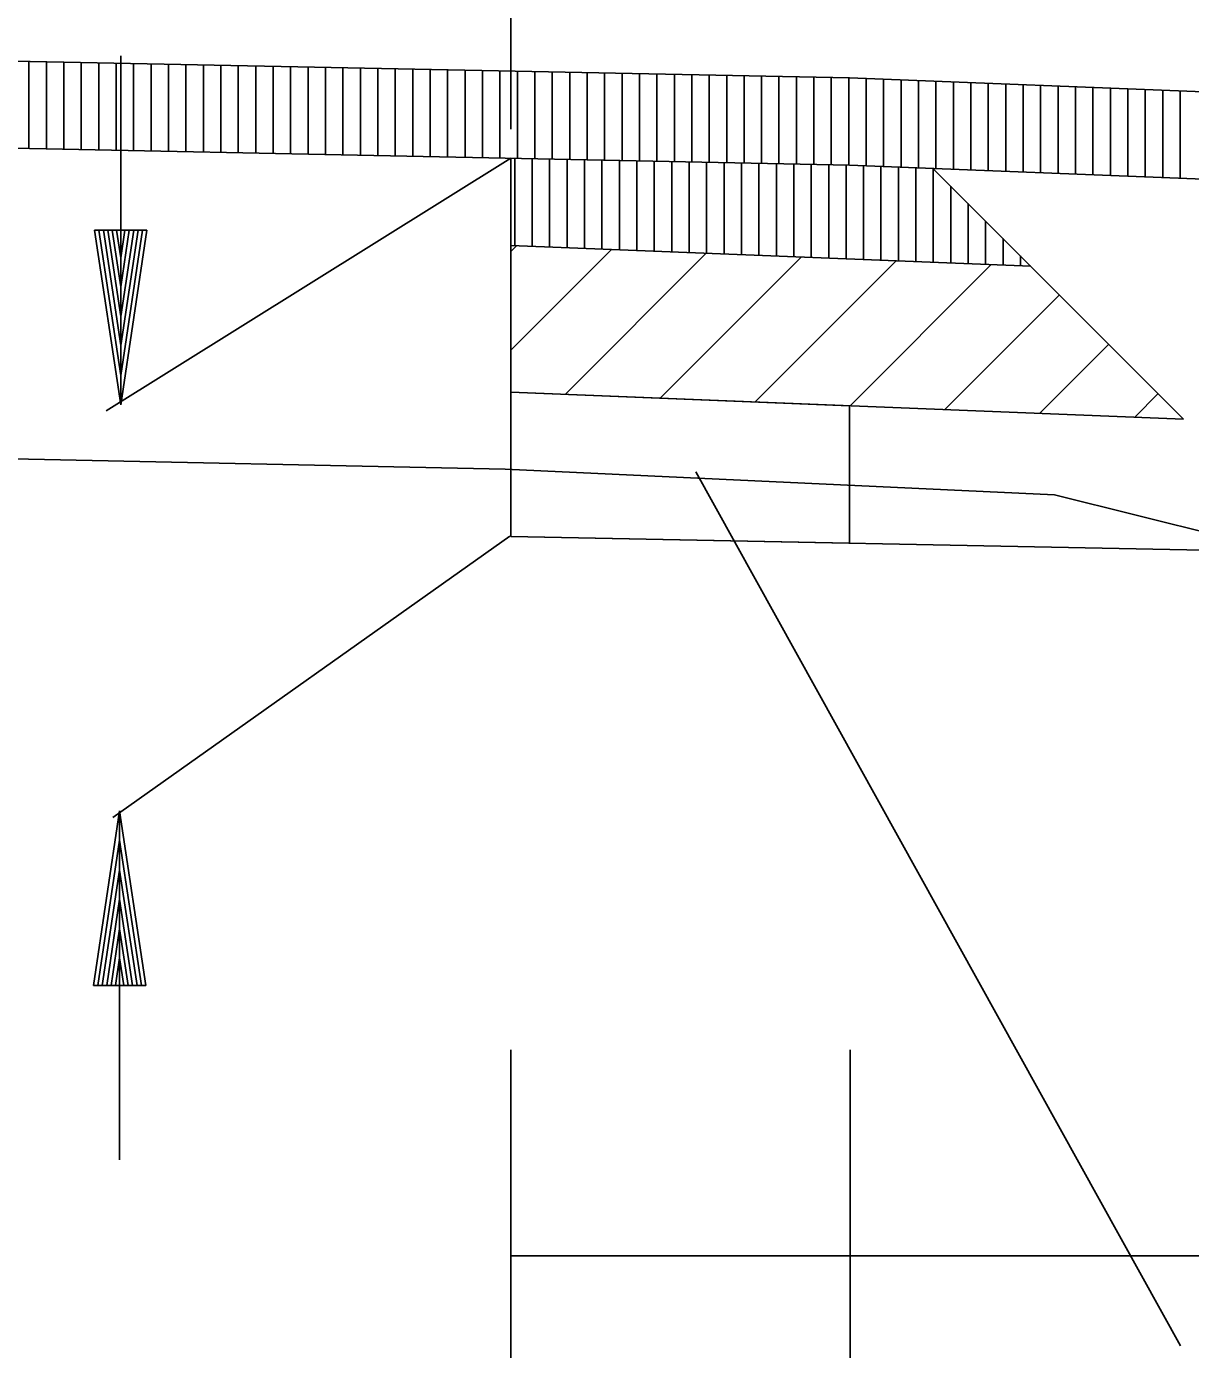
# Model space of a CAD drawing. Extents: x 1373719 to 1374161, y 379835 to 380167.
# Drawn here: x 1373973.656 to 1373976.993, y 380110.167 to 380113.957 of the extents above; entities that cross this region are included whole.
import ezdxf

# ---------------------------------------------------------------- set-up
doc = ezdxf.new("R2010")
doc.units = 0
for name, color, linetype in [('ACHM Surface', 7, 'Continuous'), ('Agg Base Course Text', 7, 'Continuous'), ('Binder', 7, 'Continuous'), ('GREEN_TXT', 7, 'Continuous'), ('SIGNATURE', 7, 'Continuous'), ('T_Drafting', 7, 'Continuous'), ('Text 1', 7, 'Continuous')]:
    doc.layers.add(name, color=color, linetype=linetype)

msp = doc.modelspace()

# ---------------------------------------------------------------- linework, layer by layer
for p, q in [((1373965.0177, 380114.0302), (1373976.0155, 380113.8103)), ((1373976.0155, 380113.8103), (1373980.0123, 380113.6504)), ((1373965.0177, 380113.7802), (1373976.0155, 380113.5603)), ((1373976.0155, 380113.5603), (1373979.8464, 380113.407)), ((1373975.0445, 380113.3297), (1373976.5351, 380113.2701)), ((1373975.0445, 380112.9097), (1373976.9726, 380112.8326)), ((1373975.0445, 380112.4961), (1373985.4631, 380112.2877))]:
    msp.add_line(p, q)
for points in [[(1373975.0445, 380112.4961), (1373975.0445, 380113.5797)], [(1373976.2545, 380113.5507), (1373976.9726, 380112.8326)]]:
    msp.add_lwpolyline(points)
at = {"layer": 'ACHM Surface'}
for p, q in [((1373973.6631, 380113.6073), (1373973.6631, 380113.8573)), ((1373973.7131, 380113.6063), (1373973.7131, 380113.8563)), ((1373973.7631, 380113.6053), (1373973.7631, 380113.8553)), ((1373973.8131, 380113.6043), (1373973.8131, 380113.8543)), ((1373973.8631, 380113.6033), (1373973.8631, 380113.8533)), ((1373973.9131, 380113.6023), (1373973.9131, 380113.8523)), ((1373973.9631, 380113.6013), (1373973.9631, 380113.8513)), ((1373974.0131, 380113.6003), (1373974.0131, 380113.8503)), ((1373974.0631, 380113.5993), (1373974.0631, 380113.8493)), ((1373974.1131, 380113.5983), (1373974.1131, 380113.8483)), ((1373974.1631, 380113.5973), (1373974.1631, 380113.8473)), ((1373974.2131, 380113.5963), (1373974.2131, 380113.8463)), ((1373974.2631, 380113.5953), (1373974.2631, 380113.8453)), ((1373974.3131, 380113.5943), (1373974.3131, 380113.8443)), ((1373974.3631, 380113.5933), (1373974.3631, 380113.8433)), ((1373974.4131, 380113.5923), (1373974.4131, 380113.8423)), ((1373974.4631, 380113.5913), (1373974.4631, 380113.8413)), ((1373974.5131, 380113.5903), (1373974.5131, 380113.8403)), ((1373974.5631, 380113.5893), (1373974.5631, 380113.8393)), ((1373974.6131, 380113.5883), (1373974.6131, 380113.8383)), ((1373974.6631, 380113.5873), (1373974.6631, 380113.8373)), ((1373974.7131, 380113.5863), (1373974.7131, 380113.8363)), ((1373974.7631, 380113.5853), (1373974.7631, 380113.8353)), ((1373974.8131, 380113.5843), (1373974.8131, 380113.8343)), ((1373974.8631, 380113.5833), (1373974.8631, 380113.8333)), ((1373974.9131, 380113.5823), (1373974.9131, 380113.8323)), ((1373974.9631, 380113.5813), (1373974.9631, 380113.8313)), ((1373975.0131, 380113.5803), (1373975.0131, 380113.8303)), ((1373975.0631, 380113.5793), (1373975.0631, 380113.8293)), ((1373975.1131, 380113.5783), (1373975.1131, 380113.8283)), ((1373975.1631, 380113.5773), (1373975.1631, 380113.8273)), ((1373975.2131, 380113.5763), (1373975.2131, 380113.8263)), ((1373975.2631, 380113.5753), (1373975.2631, 380113.8253)), ((1373975.3131, 380113.5743), (1373975.3131, 380113.8243)), ((1373975.3631, 380113.5733), (1373975.3631, 380113.8233)), ((1373975.4131, 380113.5723), (1373975.4131, 380113.8223)), ((1373975.4631, 380113.5713), (1373975.4631, 380113.8213)), ((1373975.5131, 380113.5703), (1373975.5131, 380113.8203)), ((1373975.5631, 380113.5693), (1373975.5631, 380113.8193)), ((1373975.6131, 380113.5683), (1373975.6131, 380113.8183)), ((1373975.6631, 380113.5673), (1373975.6631, 380113.8173)), ((1373975.7131, 380113.5663), (1373975.7131, 380113.8163)), ((1373975.7631, 380113.5653), (1373975.7631, 380113.8153)), ((1373975.8131, 380113.5643), (1373975.8131, 380113.8143)), ((1373975.8631, 380113.5633), (1373975.8631, 380113.8133)), ((1373975.9131, 380113.5623), (1373975.9131, 380113.8123)), ((1373975.9631, 380113.5613), (1373975.9631, 380113.8113)), ((1373976.0131, 380113.5603), (1373976.0131, 380113.8103)), ((1373976.0631, 380113.5584), (1373976.0631, 380113.8084)), ((1373976.1131, 380113.5564), (1373976.1131, 380113.8064)), ((1373976.1631, 380113.5544), (1373976.1631, 380113.8044)), ((1373976.2131, 380113.5524), (1373976.2131, 380113.8024)), ((1373976.2631, 380113.5504), (1373976.2631, 380113.8004)), ((1373976.3131, 380113.5484), (1373976.3131, 380113.7984)), ((1373976.3631, 380113.5464), (1373976.3631, 380113.7964)), ((1373976.4131, 380113.5444), (1373976.4131, 380113.7944)), ((1373976.4631, 380113.5424), (1373976.4631, 380113.7924)), ((1373976.5131, 380113.5404), (1373976.5131, 380113.7904)), ((1373976.5631, 380113.5384), (1373976.5631, 380113.7884)), ((1373976.6131, 380113.5364), (1373976.6131, 380113.7864)), ((1373976.6631, 380113.5344), (1373976.6631, 380113.7844)), ((1373976.7131, 380113.5324), (1373976.7131, 380113.7824)), ((1373976.7631, 380113.5304), (1373976.7631, 380113.7804)), ((1373976.8131, 380113.5284), (1373976.8131, 380113.7784)), ((1373976.8631, 380113.5264), (1373976.8631, 380113.7764)), ((1373976.9131, 380113.5244), (1373976.9131, 380113.7744)), ((1373976.9631, 380113.5224), (1373976.9631, 380113.7724)), ((1373975.0555, 380113.3292), (1373975.0555, 380113.5795)), ((1373975.1055, 380113.3272), (1373975.1055, 380113.5785)), ((1373975.1555, 380113.3252), (1373975.1555, 380113.5775)), ((1373975.2055, 380113.3232), (1373975.2055, 380113.5765)), ((1373975.2555, 380113.3212), (1373975.2555, 380113.5755)), ((1373975.3055, 380113.3192), (1373975.3055, 380113.5745)), ((1373975.3555, 380113.3172), (1373975.3555, 380113.5735)), ((1373975.4055, 380113.3152), (1373975.4055, 380113.5725)), ((1373975.4555, 380113.3132), (1373975.4555, 380113.5715)), ((1373975.5055, 380113.3112), (1373975.5055, 380113.5705)), ((1373975.5555, 380113.3092), (1373975.5555, 380113.5695)), ((1373975.6055, 380113.3072), (1373975.6055, 380113.5685)), ((1373975.6555, 380113.3052), (1373975.6555, 380113.5675)), ((1373975.7055, 380113.3032), (1373975.7055, 380113.5665)), ((1373975.7555, 380113.3012), (1373975.7555, 380113.5655)), ((1373975.8055, 380113.2992), (1373975.8055, 380113.5645)), ((1373975.8555, 380113.2972), (1373975.8555, 380113.5635)), ((1373975.9055, 380113.2952), (1373975.9055, 380113.5625)), ((1373975.9555, 380113.2932), (1373975.9555, 380113.5615)), ((1373976.0055, 380113.2912), (1373976.0055, 380113.5605)), ((1373976.0555, 380113.2892), (1373976.0555, 380113.5587)), ((1373976.1055, 380113.2872), (1373976.1055, 380113.5567)), ((1373976.1555, 380113.2852), (1373976.1555, 380113.5547)), ((1373976.2055, 380113.2832), (1373976.2055, 380113.5527)), ((1373976.2555, 380113.2812), (1373976.2555, 380113.5497)), ((1373976.3055, 380113.2792), (1373976.3055, 380113.4997)), ((1373976.3555, 380113.2772), (1373976.3555, 380113.4497)), ((1373976.4055, 380113.2752), (1373976.4055, 380113.3997)), ((1373976.4555, 380113.2732), (1373976.4555, 380113.3497)), ((1373976.5055, 380113.2712), (1373976.5055, 380113.2997))]:
    msp.add_line(p, q, dxfattribs=at)
at = {"layer": 'Agg Base Course Text'}
msp.add_lwpolyline([(1373976.9638, 380110.1777), (1373975.5748, 380112.6816)], dxfattribs=at)
at = {"layer": 'Binder'}
for p, q in [((1373975.0445, 380113.3126), (1373975.0608, 380113.329)), ((1373975.0445, 380113.0298), (1373975.3328, 380113.3181)), ((1373975.2009, 380112.9034), (1373975.6048, 380113.3073)), ((1373975.4729, 380112.8925), (1373975.8767, 380113.2964)), ((1373975.7449, 380112.8817), (1373976.1487, 380113.2855)), ((1373976.0168, 380112.8708), (1373976.4207, 380113.2746)), ((1373976.2888, 380112.8599), (1373976.617, 380113.1881)), ((1373976.5607, 380112.849), (1373976.7584, 380113.0467)), ((1373976.8327, 380112.8381), (1373976.8999, 380112.9053))]:
    msp.add_line(p, q, dxfattribs=at)
at = {"layer": 'GREEN_TXT'}
for p, q in [((1373973.9261, 380112.8735), (1373973.9261, 380113.8735)), ((1373975.0445, 380113.5797), (1373973.8842, 380112.8562)), ((1373973.8511, 380113.3735), (1373973.9261, 380112.8735)), ((1373973.8511, 380113.3735), (1373974.0011, 380113.3735)), ((1373973.8636, 380113.3735), (1373973.9261, 380112.957)), ((1373973.8763, 380113.3735), (1373973.9261, 380113.043)), ((1373973.8888, 380113.3735), (1373973.9261, 380113.1263)), ((1373973.9018, 380113.3735), (1373973.9261, 380113.211)), ((1373973.9143, 380113.3735), (1373973.9261, 380113.2945)), ((1373974.0011, 380113.3735), (1373973.9261, 380112.8735)), ((1373973.9506, 380113.3735), (1373973.9261, 380113.211)), ((1373973.9758, 380113.3735), (1373973.9261, 380113.043)), ((1373973.9886, 380113.3735), (1373973.9261, 380112.957)), ((1373973.9633, 380113.3735), (1373973.9261, 380113.1263)), ((1373973.9378, 380113.3735), (1373973.9261, 380113.2945)), ((1373975.0414, 380112.4966), (1373973.9034, 380111.6908)), ((1373973.848, 380111.2099), (1373973.923, 380111.7099)), ((1373973.923, 380110.7099), (1373973.923, 380111.7099)), ((1373973.998, 380111.2099), (1373973.923, 380111.7099)), ((1373973.8605, 380111.2099), (1373973.923, 380111.6264)), ((1373973.9855, 380111.2099), (1373973.923, 380111.6264)), ((1373973.8733, 380111.2099), (1373973.923, 380111.5404)), ((1373973.9728, 380111.2099), (1373973.923, 380111.5404)), ((1373973.8858, 380111.2099), (1373973.923, 380111.4571)), ((1373973.9603, 380111.2099), (1373973.923, 380111.4571)), ((1373973.8985, 380111.2099), (1373973.923, 380111.3724)), ((1373973.9473, 380111.2099), (1373973.923, 380111.3724)), ((1373973.9113, 380111.2099), (1373973.923, 380111.2889)), ((1373973.9348, 380111.2099), (1373973.923, 380111.2889)), ((1373973.998, 380111.2099), (1373973.848, 380111.2099))]:
    msp.add_line(p, q, dxfattribs=at)
for points in [[(1373975.0445, 380108.6188), (1373975.0445, 380111.0249)], [(1373976.0173, 380108.6188), (1373976.0173, 380111.0249)]]:
    msp.add_lwpolyline(points, dxfattribs=at)
at = {"layer": 'SIGNATURE'}
msp.add_lwpolyline([(1373975.0445, 380112.9097), (1373976.0155, 380112.8708), (1373976.0155, 380112.4766), (1373975.0445, 380112.4961)], close=True, dxfattribs=at)
at = {"layer": 'T_Drafting'}
msp.add_lwpolyline([(1373907.9866, 380106.5635), (1373924.5328, 380106.4873), (1373943.4495, 380108.6541), (1373953.5849, 380112.614), (1373955.0258, 380112.615), (1373964.8515, 380112.9026), (1373975.0281, 380112.6885), (1373976.6029, 380112.6154), (1373985.6878, 380110.3529), (1373993.9886, 380112.9085), (1374008.917, 380113.95), (1374025.0227, 380113.95)], dxfattribs=at)
at = {"layer": 'Text 1'}
for p, q in [((1373975.0445, 380113.6629), (1373975.0445, 380117.2646)), ((1373975.0445, 380110.4349), (1373978.0445, 380110.4349))]:
    msp.add_line(p, q, dxfattribs=at)

doc.saveas('drawing.dxf')
